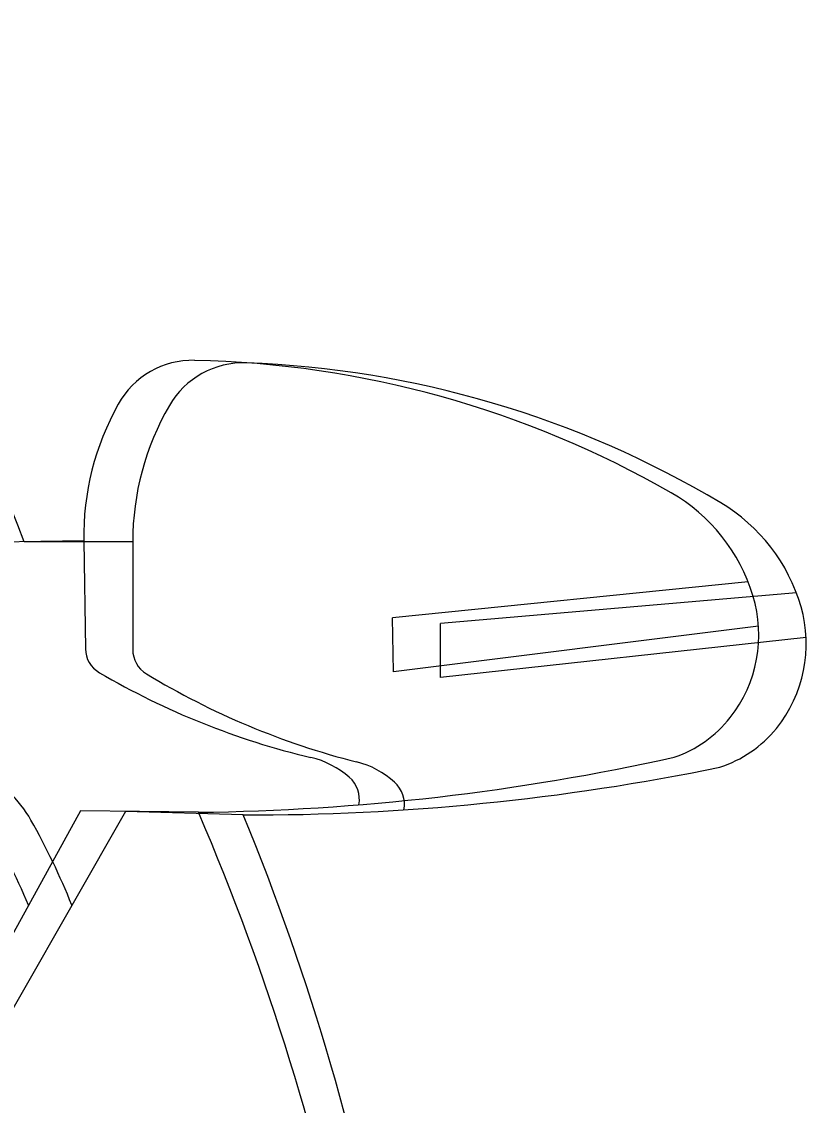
# Model space of a CAD drawing. Extents: x 10133 to 2270741, y 5363 to 1733450.
# Drawn here: x 33167.37 to 33184.56, y 9359.14 to 9382.88 of the extents above; entities that cross this region are included whole.
import ezdxf

# ---------------------------------------------------------------- set-up
doc = ezdxf.new("R2010")
doc.units = 0
doc.layers.add('StdDetailLabel', color=7, linetype='Continuous')

msp = doc.modelspace()

# ---------------------------------------------------------------- linework, layer by layer
at = {"layer": 'StdDetailLabel'}
for p, q in [((33168.733, 9371.502), (33166.357, 9371.466)), ((33169.806, 9371.483), (33167.43, 9371.483)), ((33168.733, 9371.502), (33168.769, 9369.14)), ((33169.806, 9371.483), (33169.806, 9369.12)), ((33183.289, 9370.607), (33175.5, 9369.817)), ((33184.347, 9370.363), (33176.547, 9369.693)), ((33175.518, 9368.631), (33175.5, 9369.817)), ((33183.517, 9369.635), (33175.518, 9368.631)), ((33176.547, 9368.507), (33176.547, 9369.693)), ((33184.56, 9369.388), (33176.547, 9368.507))]:
    msp.add_line(p, q, dxfattribs=at)
for points in [[(33171.245, 9365.556), (33168.662, 9365.589), (33165.284, 9359.464)], [(33172.227, 9365.499), (33169.644, 9365.571), (33166.173, 9359.499)]]:
    msp.add_lwpolyline(points, dxfattribs=at)
for centre, radius, start, end in [((33061.808, 9330.057), 113.456, 21.41523, 27.74797), ((33171.124, 9373.588), 1.873, 88.8156, 150.811), ((33172.229, 9373.531), 1.873, 87.9337, 149.9291), ((33170.711, 9353.619), 21.845, 60.1, 88.8156), ((33171.509, 9353.571), 21.845, 59.2181, 87.9337), ((33174.692, 9371.594), 5.96, 150.811, 180.8819), ((33175.766, 9371.483), 5.96, 149.9291, 180), ((33179.647, 9369.16), 3.919, 17.0098, 60.1), ((33180.683, 9368.972), 3.919, 16.128, 59.2181), ((33180.585, 9369.447), 2.938, 321.8873, 17.0098), ((33181.625, 9369.245), 2.938, 321.0054, 16.128), ((33169.388, 9369.15), 0.619, 180.8819, 239.6956), ((33170.425, 9369.12), 0.619, 180, 238.8137), ((33177.644, 9383.277), 16.982, 239.6956, 256.6082), ((33178.898, 9383.118), 16.982, 238.8137, 255.7263), ((33180.819, 9369.262), 2.64, 288.7626, 321.8873), ((33181.857, 9369.057), 2.64, 287.8807, 321.0054), ((33170.599, 9416.767), 51.215, 270.7221, 282.4817), ((33173.256, 9364.847), 1.964, 48.7813, 76.6082), ((33172.37, 9416.713), 51.215, 269.8402, 281.5999), ((33174.227, 9364.758), 1.964, 47.8994, 75.7263), ((33174.122, 9365.835), 0.65, 349.9687, 48.7813), ((33175.108, 9365.733), 0.65, 349.0869, 47.8994), ((33165.264, 9364.074), 2.658, 29.5341, 46.5682), ((33122.02, 9344.339), 53.603, 358.5354, 23.3172), ((33153.485, 9357.673), 15.205, 22.6139, 30.416), ((33154.347, 9357.89), 15.205, 21.732, 29.5341), ((33122.681, 9345.042), 53.603, 357.6535, 22.4353)]:
    msp.add_arc(centre, radius, start, end, dxfattribs=at)

doc.saveas('drawing.dxf')
